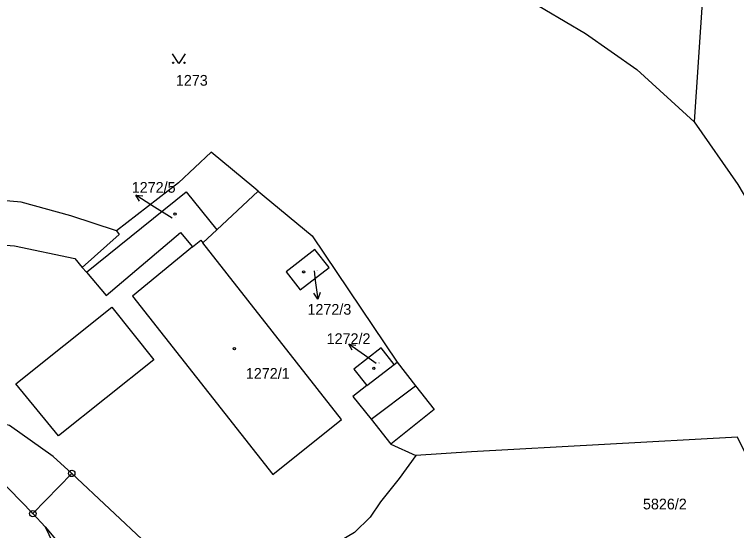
# Model space of a CAD drawing. Extents: x -737240 to -735272, y -1119606 to -1117878.
# Drawn here: x -735759.2 to -735644.6, y -1119244 to -1119162.2 of the extents above; entities that cross this region are included whole.
import ezdxf

# ---------------------------------------------------------------- set-up
doc = ezdxf.new("R2010")
doc.units = 0
for name, color, linetype in [('Level 1', 7, 'Continuous'), ('Level 16', 7, 'Continuous'), ('Level 18', 7, 'Continuous'), ('Level 19', 7, 'Continuous'), ('Level 25', 7, 'Continuous'), ('Level 4', 7, 'Continuous')]:
    doc.layers.add(name, color=color, linetype=linetype)

msp = doc.modelspace()

# ---------------------------------------------------------------- linework, layer by layer
at = {"layer": 'Level 1'}
for p, q in [((-735649.56, -1119151.97), (-735651.36, -1119179.26)), ((-735727.07, -1119196.36), (-735720.53, -1119190.21)), ((-735729.27, -1119198.43), (-735727.07, -1119196.36)), ((-735748.4, -1119202.33), (-735747.76, -1119203.09)), ((-735698.48, -1119217.32), (-735695.54, -1119221.08)), ((-735703.26, -1119221.06), (-735698.96, -1119217.7)), ((-735699.44, -1119230.33), (-735695.5, -1119232.13)), ((-735764.46, -1119232.92), (-735756.25, -1119241.36)), ((-735756.25, -1119241.36), (-735750.08, -1119234.98)), ((-735756.25, -1119241.36), (-735754.28, -1119243.45))]:
    msp.add_line(p, q, dxfattribs=at)
for points in [[(-735786.56, -1119152.66), (-735774.4, -1119153.97), (-735757.97, -1119154), (-735724.59, -1119154.49), (-735717.17, -1119154.29), (-735696.2, -1119154.76), (-735678.28, -1119159.48), (-735668.57, -1119165.21), (-735660.47, -1119170.95), (-735651.36, -1119179.26)], [(-735651.36, -1119179.26), (-735644.42, -1119189.16), (-735637.47, -1119200.95), (-735630.53, -1119217.21), (-735627.75, -1119227.92), (-735627.61, -1119238.49), (-735630.35, -1119257.66)], [(-735720.53, -1119190.21), (-735721.21, -1119189.64), (-735727.94, -1119184.06), (-735733.14, -1119188.9), (-735742.98, -1119196.54)], [(-735742.98, -1119196.54), (-735750.23, -1119194.15), (-735758.11, -1119192), (-735767.06, -1119191.18), (-735778.13, -1119192.02), (-735811.3, -1119194.12), (-735823.48, -1119194.94), (-735835.75, -1119195.8), (-735835.68, -1119193.28), (-735840.06, -1119192.01), (-735842.49, -1119193.01)], [(-735720.53, -1119190.21), (-735719.56, -1119191.01), (-735711.92, -1119197.34), (-735698.48, -1119217.32)], [(-735742.98, -1119196.54), (-735742.54, -1119197.09), (-735748.4, -1119202.33)], [(-735747.76, -1119203.09), (-735744.64, -1119206.79), (-735732.84, -1119196.77), (-735730.9, -1119199.06)], [(-735771.74, -1119197.95), (-735759.15, -1119198.9), (-735749.58, -1119200.93), (-735748.4, -1119202.33)], [(-735730.9, -1119199.06), (-735729.61, -1119198), (-735729.27, -1119198.43)], [(-735713.86, -1119205.9), (-735709.27, -1119202.35), (-735711.5, -1119199.47), (-735716.09, -1119203.02), (-735713.86, -1119205.9)], [(-735698.96, -1119217.7), (-735701.02, -1119215.06), (-735705.32, -1119218.43), (-735703.26, -1119221.06)], [(-735695.54, -1119221.08), (-735692.59, -1119224.84), (-735699.44, -1119230.33)], [(-735750.08, -1119234.98), (-735753.01, -1119232.3), (-735759.97, -1119227.41), (-735772.62, -1119224.19)], [(-735630.35, -1119257.66), (-735644.47, -1119229.23), (-735686.68, -1119231.56), (-735695.5, -1119232.13)], [(-735695.5, -1119232.13), (-735698.15, -1119235.81), (-735701.1, -1119239.48), (-735702.73, -1119241.93), (-735705.23, -1119244.35), (-735710.12, -1119247.26)], [(-735713.74, -1119249.43), (-735716.48, -1119250.9), (-735719.65, -1119251.89), (-735722.05, -1119252.3), (-735724.72, -1119252.2), (-735727.36, -1119251.96), (-735731.04, -1119251.2), (-735735.45, -1119248.74), (-735738.1, -1119246.22), (-735750.08, -1119234.98)], [(-735754.28, -1119243.45), (-735747.31, -1119258.04), (-735750.06, -1119263.39), (-735751.59, -1119266.2), (-735756.96, -1119266.38)], [(-735754.28, -1119243.45), (-735744.99, -1119254.62), (-735743.42, -1119257.85), (-735743.35, -1119259.99), (-735742.14, -1119260.17), (-735740.97, -1119260.46), (-735739.11, -1119261.75), (-735737.32, -1119263.16), (-735734.55, -1119264.28), (-735731.66, -1119264.89), (-735727.46, -1119264.11), (-735723.49, -1119262.73), (-735719.18, -1119261.02), (-735709.77, -1119255.7)]]:
    msp.add_lwpolyline(points, dxfattribs=at)
at = {"layer": 'Level 16'}
for points in [[(-735734.16, -1119194.51), (-735737.39, -1119192.48), (-735739.928, -1119190.88)], [(-735739.349, -1119191.836), (-735739.928, -1119190.88), (-735738.815, -1119190.99)], [(-735711.64, -1119202.88), (-735711.45, -1119204.38), (-735711.064, -1119207.355)], [(-735710.697, -1119206.299), (-735711.064, -1119207.355), (-735711.688, -1119206.428)], [(-735705.58, -1119215.458), (-735706.105, -1119214.471), (-735705, -1119214.643)], [(-735701.77, -1119217.55), (-735703.66, -1119216.21), (-735706.105, -1119214.471)]]:
    msp.add_lwpolyline(points, dxfattribs=at)
at = {"layer": 'Level 25'}
msp.add_lwpolyline([(-735732.09, -1119168.47), (-735733.09, -1119169.97), (-735734.09, -1119168.47)], dxfattribs=at)
for centre in [(-735733.99, -1119169.87), (-735732.19, -1119169.87)]:
    msp.add_circle(centre, 0.1, dxfattribs=at)
for centre, major_axis in [((-735733.68, -1119193.86), (0.18, 0)), ((-735713.31, -1119203.03), (0.18, 0)), ((-735724.28, -1119215.19), (0.18, 0)), ((-735702.16, -1119218.32), (0.18, 0)), ((-735750.08, -1119234.98), (0.516, 0)), ((-735750.08, -1119234.98), (0.0375, 0)), ((-735756.25, -1119241.36), (0.516, 0)), ((-735756.25, -1119241.36), (0.0375, 0))]:
    msp.add_ellipse(centre, major_axis=major_axis, ratio=0.9848078, dxfattribs=at)
at = {"layer": 'Level 4'}
for p, q in [((-735698.96, -1119217.7), (-735698.48, -1119217.32)), ((-735702.61, -1119226.37), (-735695.54, -1119221.08)), ((-735702.61, -1119226.37), (-735699.44, -1119230.33))]:
    msp.add_line(p, q, dxfattribs=at)
for points in [[(-735747.76, -1119203.09), (-735731.92, -1119190.32), (-735727.07, -1119196.36)], [(-735730.9, -1119199.06), (-735740.43, -1119206.88), (-735718.16, -1119235.16), (-735707.28, -1119226.41), (-735729.27, -1119198.43)], [(-735758.93, -1119220.79), (-735743.72, -1119208.65), (-735737.07, -1119216.99), (-735752.2, -1119229.02), (-735758.93, -1119220.79)], [(-735703.26, -1119221.06), (-735705.47, -1119222.8), (-735702.61, -1119226.37)]]:
    msp.add_lwpolyline(points, dxfattribs=at)

# ---------------------------------------------------------------- texts
at = {"layer": 'Level 16'}
for s, p in [('1272/5', (-735740.56, -1119190.48)), ('1272/3', (-735712.69, -1119209.82)), ('1272/2', (-735709.65, -1119214.47))]:
    msp.add_text(s, height=1.7, dxfattribs=at).set_placement(p)
at = {"layer": 'Level 18'}
for s, p in [('1273', (-735733.56, -1119173.51)), ('5826/2', (-735659.48, -1119240.69))]:
    msp.add_text(s, height=1.7, dxfattribs=at).set_placement(p)
at = {"layer": 'Level 19'}
for s, height, p in [('1272/5', 0.1, (-735733.985, -1119194.51)), ('1272/3', 0.1, (-735711.465, -1119202.88)), ('1272/2', 0.1, (-735701.595, -1119217.55)), ('1272/1', 1.7, (-735722.465, -1119219.98))]:
    msp.add_text(s, height=height, dxfattribs=at).set_placement(p)

doc.saveas('drawing.dxf')
